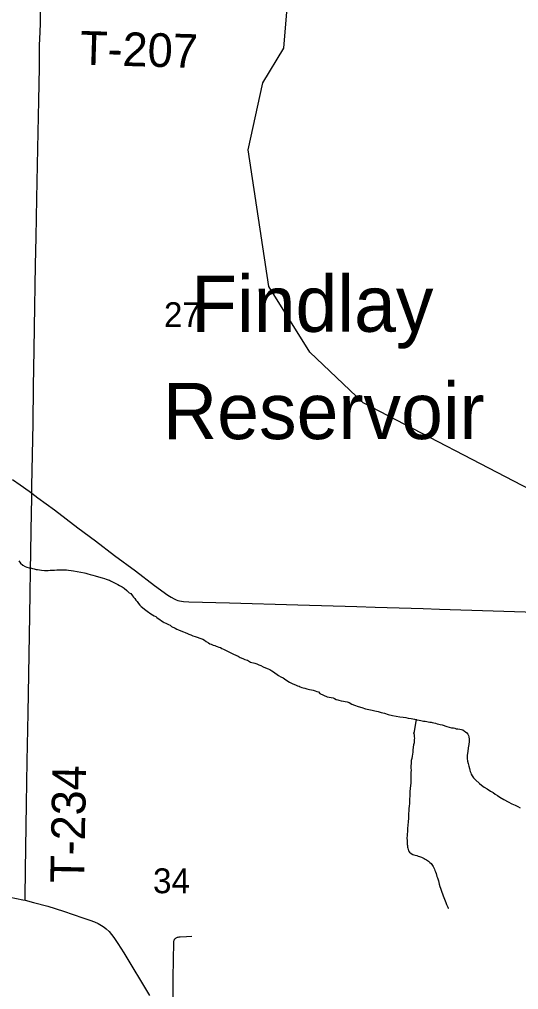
# Model space of a CAD drawing. Extents: x 0 to 68, y 0 to 52.9.
# Drawn here: x 62.186 to 64.407, y 45.541 to 49.856 of the extents above; entities that cross this region are included whole.
import ezdxf

# ---------------------------------------------------------------- set-up
doc = ezdxf.new("R2010")
doc.units = 0
for name, color, linetype in [('Default', 7, 'Continuous'), ('GM_X_Minor_Lake', 7, 'Continuous'), ('GM_X_Minor_River', 7, 'Continuous'), ('GM_X_State_Route', 7, 'Continuous'), ('GM_X_Township_Road', 7, 'Continuous'), ('GM_X_Township_Road_Text', 7, 'Continuous')]:
    doc.layers.add(name, color=color, linetype=linetype)

msp = doc.modelspace()

# ---------------------------------------------------------------- linework, layer by layer
at = {"layer": 'GM_X_Minor_Lake'}
msp.add_lwpolyline([(64.4972, 47.7441), (63.7147, 48.1501), (63.4779, 48.3763), (63.2962, 48.6679), (63.2032, 49.2759), (63.2694, 49.5744), (63.362, 49.7278), (63.3786, 49.9255), (63.4096, 50.9497), (63.4761, 51.0312)], dxfattribs=at)
at = {"layer": 'GM_X_Minor_River'}
for points in [[(62.1831, 47.448), (62.191, 47.4379), (62.202, 47.4287), (62.212, 47.4225), (62.22, 47.4194), (62.2301, 47.4173), (62.2361, 47.4162)], [(62.2361, 47.4162), (62.2441, 47.4141), (62.2521, 47.412), (62.2602, 47.4098), (62.2672, 47.4087), (62.2763, 47.4076), (62.2853, 47.4065), (62.2974, 47.4053), (62.3074, 47.4052), (62.3145, 47.4051), (62.3226, 47.406), (62.3326, 47.4069), (62.3427, 47.4067), (62.3528, 47.4076), (62.3659, 47.4074), (62.379, 47.4073), (62.387, 47.4072), (62.3951, 47.4071), (62.4051, 47.4059), (62.4162, 47.4048), (62.4273, 47.4036), (62.4755, 47.394), (62.4825, 47.3929), (62.4905, 47.3897), (62.5016, 47.3876), (62.5126, 47.3844), (62.5227, 47.3813), (62.5377, 47.3771), (62.5538, 47.3728), (62.5648, 47.3697), (62.5718, 47.3666), (62.5808, 47.3634), (62.5869, 47.3614), (62.5919, 47.3593), (62.5979, 47.3562), (62.6069, 47.352), (62.6159, 47.3469), (62.6239, 47.3428), (62.6319, 47.3377), (62.6429, 47.3325), (62.6529, 47.3263), (62.6638, 47.3161), (62.6748, 47.306), (62.6818, 47.3018), (62.6887, 47.2927), (62.6937, 47.2866), (62.6996, 47.2795), (62.7046, 47.2734), (62.7105, 47.2663), (62.7165, 47.2582), (62.7224, 47.2511), (62.7274, 47.245), (62.7334, 47.2399), (62.7434, 47.2327), (62.7553, 47.2235), (62.7703, 47.2123), (62.7853, 47.2031), (62.7933, 47.1999), (62.7983, 47.1958), (62.8033, 47.1918), (62.8103, 47.1867), (62.8182, 47.1805), (62.8252, 47.1764), (62.8302, 47.1733), (62.8372, 47.1712), (62.8433, 47.1681), (62.8492, 47.164), (62.8563, 47.1609), (62.8622, 47.1558), (62.8793, 47.1476), (62.8863, 47.1445), (62.8943, 47.1403), (62.9043, 47.1362), (62.9163, 47.132), (62.9243, 47.1289), (62.9333, 47.1248), (62.9404, 47.1217), (62.9494, 47.1185), (62.9584, 47.1144), (62.9674, 47.1113), (62.9764, 47.1081), (62.9885, 47.104), (63.0015, 47.0998), (63.0095, 47.0956), (63.0175, 47.0895), (63.0275, 47.0834), (63.0335, 47.0793), (63.0395, 47.0772), (63.0475, 47.073), (63.0555, 47.0709), (63.0615, 47.0688), (63.0666, 47.0668), (63.0736, 47.0637), (63.0806, 47.0616), (63.0866, 47.0585), (63.0936, 47.0544), (63.1066, 47.0492), (63.1146, 47.045), (63.1206, 47.0419), (63.1296, 47.0368), (63.1386, 47.0327)], [(63.1386, 47.0327), (63.1486, 47.0275), (63.1587, 47.0234), (63.1687, 47.0182), (63.1797, 47.013), (63.1897, 47.0089), (63.2007, 47.0057), (63.2147, 46.9975), (63.2338, 46.9922), (63.2418, 46.9891), (63.2518, 46.985), (63.2599, 46.9819), (63.2699, 46.9767), (63.2809, 46.9725), (63.2929, 46.9674), (63.3009, 46.9642), (63.3089, 46.9591), (63.3159, 46.954), (63.3389, 46.9376), (63.3489, 46.9325), (63.3599, 46.9273), (63.3709, 46.9191), (63.3878, 46.9079), (63.4029, 46.9006), (63.4139, 46.8955), (63.4229, 46.8923), (63.4299, 46.8902), (63.4349, 46.8871), (63.4419, 46.885), (63.448, 46.883), (63.456, 46.8808), (63.465, 46.8777), (63.4761, 46.8756), (63.4851, 46.8744), (63.4931, 46.8723), (63.5012, 46.8702), (63.5092, 46.8671), (63.5162, 46.865), (63.5232, 46.8579), (63.5552, 46.8424), (63.5823, 46.838), (63.5873, 46.8349), (63.5953, 46.8308), (63.6024, 46.8297), (63.6074, 46.8276), (63.6174, 46.8255), (63.6275, 46.8243), (63.6355, 46.8222), (63.6446, 46.8211), (63.6536, 46.817), (63.6646, 46.8108), (63.6766, 46.8056), (63.6926, 46.8004), (63.7097, 46.7951), (63.7257, 46.7899), (63.7408, 46.7867), (63.7559, 46.7835), (63.7679, 46.7803), (63.782, 46.7781), (63.795, 46.7739), (63.8101, 46.7697), (63.8261, 46.7645), (63.8452, 46.7602), (63.8623, 46.757), (63.8784, 46.7537), (63.8925, 46.7526), (63.9045, 46.7504), (63.9156, 46.7482), (63.9286, 46.7471), (63.9437, 46.7438), (63.9537, 46.7407), (63.9648, 46.7396), (63.9718, 46.7374), (63.9779, 46.7364), (63.9839, 46.7353), (63.9909, 46.7342), (63.998, 46.7331), (64.005, 46.732), (64.012, 46.7309), (64.0171, 46.7298), (64.0221, 46.7288), (64.0301, 46.7266), (64.0371, 46.7255), (64.0442, 46.7234), (64.0512, 46.7213), (64.0582, 46.7192), (64.0663, 46.7181), (64.0873, 46.7108), (64.0984, 46.7077), (64.1084, 46.7055), (64.1175, 46.7044), (64.1235, 46.7033), (64.1285, 46.7012), (64.1365, 46.7001), (64.1446, 46.699), (64.1526, 46.6979), (64.1586, 46.6958), (64.1656, 46.6907), (64.1706, 46.6876), (64.1766, 46.6825), (64.1806, 46.6774)], [(63.9503, 46.7436), (63.9409, 46.6796), (63.9399, 46.6846), (63.9409, 46.6796), (63.9418, 46.6726), (63.9427, 46.6645), (63.9437, 46.6595), (63.9426, 46.6535), (63.9425, 46.6464), (63.9414, 46.6384), (63.9393, 46.6294), (63.9381, 46.6184), (63.9369, 46.6063), (63.9358, 46.5963), (63.9347, 46.5883), (63.9326, 46.5793), (63.9314, 46.5692), (63.9293, 46.5592), (63.9282, 46.5512), (63.9281, 46.5452), (63.928, 46.5381), (63.9279, 46.5261), (63.9288, 46.516), (63.9276, 46.506), (63.9275, 46.497), (63.9274, 46.4859), (63.9272, 46.4759), (63.9271, 46.4668), (63.927, 46.4588), (63.9259, 46.4478), (63.9247, 46.4347), (63.9235, 46.4217), (63.9223, 46.4016), (63.9211, 46.3896), (63.921, 46.3795), (63.9209, 46.3745), (63.9208, 46.3675), (63.9197, 46.3574), (63.9185, 46.3454), (63.9184, 46.3353), (63.9173, 46.3233), (63.917, 46.3042), (63.9158, 46.2852), (63.9146, 46.2741), (63.9135, 46.2671), (63.9125, 46.2621), (63.9124, 46.2541), (63.9122, 46.244), (63.9111, 46.232), (63.911, 46.2229), (63.9099, 46.2169), (63.9107, 46.2008), (63.9116, 46.1918), (63.9115, 46.1868), (63.9125, 46.1817), (63.9124, 46.1747), (63.9133, 46.1697), (63.9153, 46.1636), (63.9172, 46.1586), (63.9212, 46.1525), (63.9291, 46.1454), (63.9361, 46.1412), (63.9411, 46.1402), (63.9472, 46.1381), (63.9542, 46.137), (63.9602, 46.1349), (63.9652, 46.1328), (63.9742, 46.1297), (63.9802, 46.1266), (63.9863, 46.1235), (63.9913, 46.1204), (63.9963, 46.1184), (64.0052, 46.1122), (64.0122, 46.1061), (64.0172, 46.101), (64.0241, 46.0929), (64.0261, 46.0878), (64.029, 46.0818), (64.032, 46.0767), (64.0339, 46.0706), (64.0369, 46.0646), (64.0398, 46.0565), (64.0427, 46.0444), (64.0456, 46.0383), (64.0505, 46.0242), (64.0533, 46.0101), (64.0562, 46), (64.0591, 45.992), (64.062, 45.9829), (64.065, 45.9748), (64.0679, 45.9667), (64.0708, 45.9577), (64.0737, 45.9506), (64.0766, 45.9425), (64.0796, 45.9354), (64.0825, 45.9284), (64.0854, 45.9193), (64.0883, 45.9132), (64.0913, 45.9072), (64.0933, 45.9031), (64.0943, 45.9031)], [(64.1806, 46.6774), (64.1835, 46.6714), (64.1854, 46.6643), (64.1863, 46.6553), (64.1862, 46.6442), (64.185, 46.6312), (64.1828, 46.6161), (64.1806, 46.5991), (64.1784, 46.5831), (64.1782, 46.568), (64.179, 46.5569), (64.1819, 46.5458), (64.1848, 46.5338), (64.1877, 46.5237), (64.1896, 46.5166), (64.1916, 46.5106), (64.1935, 46.5045), (64.1954, 46.4985), (64.1994, 46.4914), (64.2053, 46.4823), (64.2143, 46.4741), (64.2322, 46.4568), (64.2422, 46.4496), (64.2531, 46.4414), (64.2661, 46.4332), (64.2811, 46.424), (64.2931, 46.4168), (64.3031, 46.4106), (64.3131, 46.4045), (64.3231, 46.3963), (64.3411, 46.386), (64.3601, 46.3757), (64.3771, 46.3675), (64.3911, 46.3613), (64.4031, 46.3551), (64.4131, 46.3499)]]:
    msp.add_lwpolyline(points, dxfattribs=at)
at = {"layer": 'GM_X_State_Route'}
for points in [[(62.1447, 45.9523), (62.201, 45.9404), (62.2113, 45.9379)], [(62.2113, 45.9379), (62.2489, 45.9286), (62.3123, 45.9111), (62.3829, 45.8892), (62.4687, 45.8606), (62.4997, 45.8493), (62.5203, 45.8415), (62.537, 45.834), (62.5517, 45.8265), (62.563, 45.8189), (62.5726, 45.811), (62.5851, 45.7989), (62.5956, 45.7863), (62.606, 45.7721), (62.6243, 45.7456), (62.6505, 45.7038), (62.7654, 45.5142)]]:
    msp.add_lwpolyline(points, dxfattribs=at)
at = {"layer": 'GM_X_Township_Road'}
for points in [[(62.2413, 47.7482), (62.2414, 47.7793), (62.2473, 48.0584), (62.2488, 48.2226), (62.2521, 48.3867), (62.2533, 48.4852), (62.2584, 48.7643), (62.2611, 48.8874), (62.2642, 49.0598), (62.2688, 49.2813), (62.2726, 49.4947), (62.2753, 49.6425), (62.2764, 49.741), (62.2791, 49.7983), (62.2801, 49.8394), (62.2801, 49.8888), (62.2789, 49.9096), (62.2778, 49.9188)], [(62.1558, 47.8092), (62.1895, 47.786), (62.2293, 47.7571), (62.2413, 47.7482)], [(62.2113, 45.9379), (62.2115, 45.9516), (62.2129, 46.0721), (62.2179, 46.3676), (62.2212, 46.5564), (62.2254, 46.7698), (62.2334, 47.2048), (62.2345, 47.3033), (62.2364, 47.4018), (62.2401, 47.6644), (62.2416, 47.7219), (62.2413, 47.7482)], [(62.2413, 47.7482), (62.2689, 47.7279), (62.3417, 47.6746), (62.4463, 47.5952), (62.5251, 47.5361), (62.6097, 47.4712), (62.702, 47.4028), (62.7872, 47.3387), (62.8467, 47.2947), (62.8607, 47.2858), (62.8754, 47.278), (62.8831, 47.2748), (62.891, 47.272), (62.8991, 47.2698), (62.9072, 47.2682), (62.9155, 47.267), (62.9403, 47.2653), (63.1208, 47.2616), (63.4242, 47.2524), (63.6867, 47.244), (63.7687, 47.242), (63.9816, 47.2356), (64.0553, 47.233), (64.5801, 47.2162)], [(62.87, 45.4824), (62.8706, 45.5412), (62.8707, 45.5871), (62.8715, 45.679), (62.8725, 45.7446), (62.8727, 45.7494), (62.8728, 45.7512), (62.8731, 45.7542), (62.8735, 45.7563), (62.8744, 45.7595), (62.875, 45.7615), (62.8761, 45.7636), (62.878, 45.7662), (62.8801, 45.7683), (62.8818, 45.7699), (62.8839, 45.7713), (62.8864, 45.7725), (62.8894, 45.7736), (62.8926, 45.7745), (62.8963, 45.7752), (62.9007, 45.7757), (62.9302, 45.7771), (62.9532, 45.7779)]]:
    msp.add_lwpolyline(points, dxfattribs=at)

# ---------------------------------------------------------------- texts
at = {"layer": 'Default'}
for s, height, rotation, p in [('Findlay', 0.2501, 0.0246, (62.9498, 48.466)), ('27', 0.1105, 0, (62.8291, 48.4873)), ('Reservoir', 0.2501, 0.0246, (62.8245, 47.9888)), ('34', 0.1105, 0, (62.7807, 45.9694))]:
    msp.add_text(s, height=height, rotation=rotation, dxfattribs=at).set_placement(p)
at = {"layer": 'GM_X_Township_Road_Text'}
for s, rotation, p in [('T-207', 358.3152, (62.454, 49.6547)), ('T-234', 88.8724, (62.4734, 46.0136))]:
    msp.add_text(s, height=0.15, rotation=rotation, dxfattribs=at).set_placement(p)

doc.saveas('drawing.dxf')
